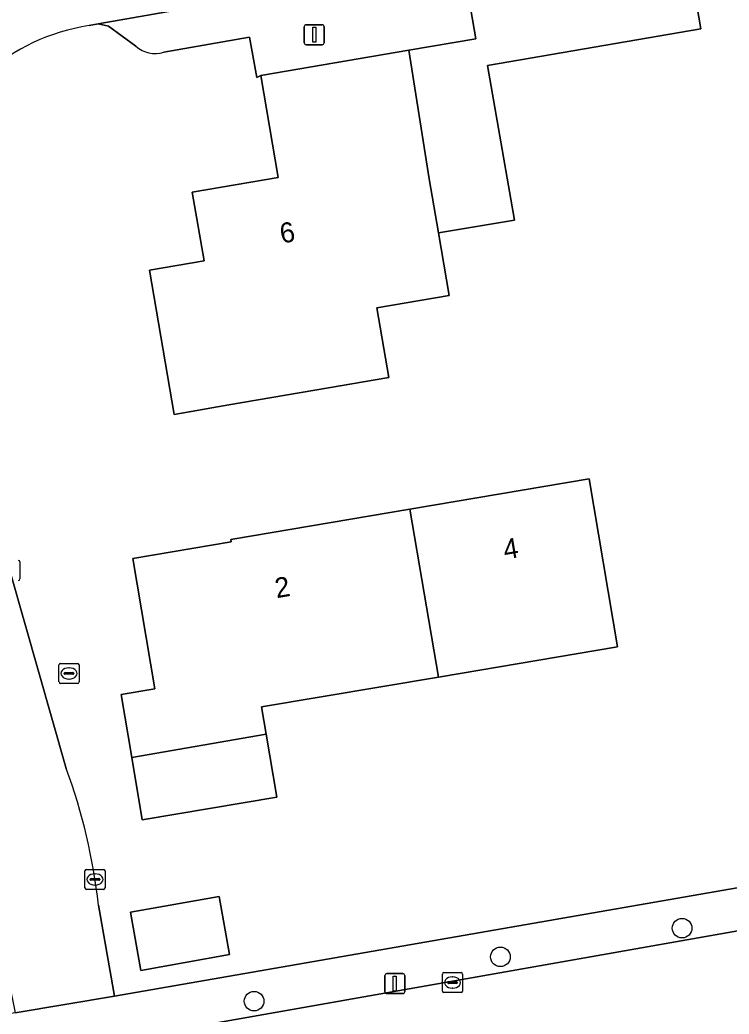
# Model space of a CAD drawing. Extents: x 162879 to 165540, y 384011 to 385181.
# Drawn here: x 163915.83 to 163951.26, y 384694.39 to 384744.06 of the extents above; entities that cross this region are included whole.
import ezdxf

# ---------------------------------------------------------------- set-up
doc = ezdxf.new("R2010")
doc.units = 0
for name, color, linetype in [('IMGEO_Boom', 7, 'Continuous'), ('IMGEO_Brandkraan', 7, 'Continuous'), ('IMGEO_Erf', 7, 'Continuous'), ('IMGEO_Kolk', 7, 'Continuous'), ('IMGEO_Lichtmast', 7, 'Continuous'), ('IMGEO_Pand', 7, 'Continuous'), ('IMGEO_Pand_nummerreeks', 7, 'Continuous'), ('IMGEO_Rijbaan_lokaal_gesloten', 7, 'Continuous'), ('IMGEO_Rijbaan_lokaal_open', 7, 'Continuous'), ('IMGEO_Voetpad_open', 7, 'Continuous')]:
    doc.layers.add(name, color=color, linetype=linetype)

msp = doc.modelspace()

# ---------------------------------------------------------------- linework, layer by layer
at = {"layer": 'IMGEO_Boom'}
for centre in [(163948.907, 384698.685), (163939.831, 384697.251), (163927.526, 384695.039)]:
    msp.add_circle(centre, 0.489, dxfattribs=at)
at = {"layer": 'IMGEO_Brandkraan'}
for p, q in [((163917.779, 384710.984), (163917.779, 384711.836)), ((163917.854, 384711.91), (163918.706, 384711.91)), ((163918.267, 384711.69), (163918.292, 384711.69)), ((163918.78, 384711.836), (163918.78, 384710.984)), ((163918.038, 384711.404), (163918.038, 384711.416)), ((163918.476, 384711.367), (163918.078, 384711.367)), ((163918.081, 384711.453), (163918.479, 384711.453)), ((163918.522, 384711.416), (163918.522, 384711.404)), ((163918.706, 384710.91), (163917.854, 384710.91)), ((163918.29, 384711.13), (163918.265, 384711.13))]:
    msp.add_line(p, q, dxfattribs=at)
for points in [[(163917.779, 384710.984), (163917.779, 384711.836)], [(163917.854, 384711.91), (163918.706, 384711.91)], [(163918.78, 384711.836), (163918.78, 384710.984)], [(163918.706, 384710.91), (163917.854, 384710.91)]]:
    msp.add_lwpolyline(points, dxfattribs=at)
for centre, radius, start, end in [((163917.856, 384711.834), 0.0765, 91.552, 178.448), ((163917.856, 384711.834), 0.0765, 91.552, 178.448), ((163918.704, 384711.834), 0.0765, 1.552, 88.448), ((163918.704, 384711.834), 0.0765, 1.552, 88.448), ((163918.078, 384711.413), 0.0403, 85.8775, 175.7526), ((163918.075, 384711.403), 0.0366, 178.938, 274.7102), ((163918.479, 384711.41), 0.043, 264.8664, 352.4533), ((163918.483, 384711.415), 0.0386, 1.7309, 96.639), ((163917.856, 384710.986), 0.0765, 181.552, 268.448), ((163917.856, 384710.986), 0.0765, 181.552, 268.448), ((163918.704, 384710.986), 0.0765, 271.552, 358.448), ((163918.704, 384710.986), 0.0765, 271.552, 358.448)]:
    msp.add_arc(centre, radius, start, end, dxfattribs=at)
for centre, major_axis, ratio, start_param, end_param in [((163918.266, 384711.41), (-0.387, 0.002), 0.722429, 4.712389, 7.853982), ((163918.291, 384711.41), (-0.39, 0.002), 0.717154, 1.570796, 4.712389)]:
    msp.add_ellipse(centre, major_axis=major_axis, ratio=ratio, start_param=start_param, end_param=end_param, dxfattribs=at)
at = {"layer": 'IMGEO_Erf'}
for points in [[(163937.56, 384749.211), (163937.505, 384749.529), (163940.189, 384750), (163948.492, 384751.457), (163948.743, 384750), (163949.338, 384746.539), (163949.839, 384743.614), (163939.177, 384741.782), (163940.532, 384734.062), (163936.733, 384733.425), (163937.27, 384730.292), (163933.652, 384729.673), (163934.25, 384726.189), (163931.235, 384725.677), (163926.26, 384724.822), (163923.54, 384724.355), (163922.304, 384731.551), (163925.023, 384732.018), (163924.434, 384735.447), (163928.734, 384736.186), (163927.86, 384741.275), (163927.667, 384741.185), (163927.296, 384743.202), (163923.011, 384742.448)], [(163921.62, 384742.749), (163920.259, 384743.743), (163919.73, 384743.856), (163919.284, 384743.776)], [(163911.164, 384731.1), (163918.145, 384706.657)], [(163919.751, 384699.84), (163920.553, 384695.282), (163986.591, 384706.78), (163985.478, 384712.034)]]:
    msp.add_lwpolyline(points, dxfattribs=at)
for points in [[(163935.31, 384719.622), (163944.256, 384721.137), (163945.677, 384712.747), (163936.731, 384711.232), (163927.89, 384709.735), (163928.121, 384708.37), (163928.653, 384705.229), (163921.938, 384704.092), (163921.41, 384707.215), (163920.877, 384710.363), (163922.564, 384710.649), (163921.464, 384717.146), (163926.385, 384717.979), (163926.364, 384718.107)], [(163921.348, 384699.484), (163925.775, 384700.271), (163926.293, 384697.363), (163921.866, 384696.576)]]:
    msp.add_lwpolyline(points, close=True, dxfattribs=at)
for centre, radius, start, end in [((163920.767, 384733.918), 9.969, 98.5525, 165.2572), ((163922.571, 384743.779), 1.402, 227.2919, 288.288), ((163890.721, 384696.598), 29.211, 6.3712, 20.1417)]:
    msp.add_arc(centre, radius, start, end, dxfattribs=at)
at = {"layer": 'IMGEO_Kolk'}
for p, q in [((163915.825, 384716.981), (163915.825, 384716.129)), ((163919.077, 384700.694), (163919.077, 384701.546)), ((163919.152, 384701.62), (163920.004, 384701.62)), ((163919.565, 384701.4), (163919.59, 384701.4)), ((163920.078, 384701.546), (163920.078, 384700.694)), ((163919.336, 384701.114), (163919.336, 384701.126)), ((163919.774, 384701.077), (163919.376, 384701.077)), ((163919.379, 384701.163), (163919.777, 384701.163)), ((163919.588, 384700.84), (163919.563, 384700.84)), ((163919.82, 384701.126), (163919.82, 384701.114)), ((163920.004, 384700.62), (163919.152, 384700.62)), ((163936.937, 384695.543), (163936.937, 384696.395)), ((163937.012, 384696.469), (163937.864, 384696.469)), ((163937.425, 384696.249), (163937.45, 384696.249)), ((163937.938, 384696.395), (163937.938, 384695.543)), ((163937.196, 384695.963), (163937.196, 384695.975)), ((163937.634, 384695.926), (163937.236, 384695.926)), ((163937.239, 384696.012), (163937.637, 384696.012)), ((163937.68, 384695.975), (163937.68, 384695.963)), ((163937.864, 384695.469), (163937.012, 384695.469)), ((163937.448, 384695.689), (163937.423, 384695.689))]:
    msp.add_line(p, q, dxfattribs=at)
for points in [[(163915.825, 384716.981), (163915.825, 384716.129)], [(163919.077, 384700.694), (163919.077, 384701.546)], [(163919.152, 384701.62), (163920.004, 384701.62)], [(163920.078, 384701.546), (163920.078, 384700.694)], [(163920.004, 384700.62), (163919.152, 384700.62)], [(163936.937, 384695.543), (163936.937, 384696.395)], [(163937.012, 384696.469), (163937.864, 384696.469)], [(163937.938, 384696.395), (163937.938, 384695.543)], [(163937.864, 384695.469), (163937.012, 384695.469)]]:
    msp.add_lwpolyline(points, dxfattribs=at)
for centre, radius, start, end in [((163915.749, 384716.979), 0.0765, 1.552, 88.448), ((163915.749, 384716.979), 0.0765, 1.552, 88.448), ((163915.749, 384716.131), 0.0765, 271.552, 358.448), ((163915.749, 384716.131), 0.0765, 271.552, 358.448), ((163919.154, 384701.544), 0.0765, 91.552, 178.448), ((163919.154, 384701.544), 0.0765, 91.552, 178.448), ((163920.002, 384701.544), 0.0765, 1.552, 88.448), ((163920.002, 384701.544), 0.0765, 1.552, 88.448), ((163919.376, 384701.123), 0.0403, 85.8775, 175.7526), ((163919.373, 384701.113), 0.0366, 178.938, 274.7102), ((163919.777, 384701.12), 0.043, 264.8664, 352.4533), ((163919.781, 384701.125), 0.0386, 1.7309, 96.639), ((163919.154, 384700.696), 0.0765, 181.552, 268.448), ((163919.154, 384700.696), 0.0765, 181.552, 268.448), ((163920.002, 384700.696), 0.0765, 271.552, 358.448), ((163920.002, 384700.696), 0.0765, 271.552, 358.448), ((163937.014, 384696.393), 0.0765, 91.552, 178.448), ((163937.014, 384696.393), 0.0765, 91.552, 178.448), ((163937.862, 384696.393), 0.0765, 1.552, 88.448), ((163937.862, 384696.393), 0.0765, 1.552, 88.448), ((163937.236, 384695.972), 0.0403, 85.8775, 175.7526), ((163937.233, 384695.962), 0.0366, 178.938, 274.7102), ((163937.637, 384695.969), 0.043, 264.8664, 352.4533), ((163937.641, 384695.974), 0.0386, 1.7309, 96.639), ((163937.014, 384695.545), 0.0765, 181.552, 268.448), ((163937.014, 384695.545), 0.0765, 181.552, 268.448), ((163937.862, 384695.545), 0.0765, 271.552, 358.448), ((163937.862, 384695.545), 0.0765, 271.552, 358.448)]:
    msp.add_arc(centre, radius, start, end, dxfattribs=at)
for centre, major_axis, ratio, start_param, end_param in [((163919.564, 384701.12), (-0.387, 0.002), 0.722429, 4.712389, 7.853982), ((163919.589, 384701.12), (-0.39, 0.002), 0.717154, 1.570796, 4.712389), ((163937.424, 384695.969), (-0.387, 0.002), 0.722429, 4.712389, 7.853982), ((163937.449, 384695.969), (-0.39, 0.002), 0.717154, 1.570796, 4.712389)]:
    msp.add_ellipse(centre, major_axis=major_axis, ratio=ratio, start_param=start_param, end_param=end_param, dxfattribs=at)
at = {"layer": 'IMGEO_Lichtmast'}
for p, q in [((163930.033, 384742.922), (163930.033, 384743.722)), ((163930.033, 384743.722), (163930.033, 384742.922)), ((163930.133, 384743.822), (163930.923, 384743.822)), ((163930.923, 384743.822), (163930.133, 384743.822)), ((163931.023, 384743.722), (163931.023, 384742.922)), ((163931.023, 384742.922), (163931.023, 384743.722)), ((163930.923, 384742.822), (163930.133, 384742.822)), ((163930.133, 384742.822), (163930.923, 384742.822)), ((163934.058, 384695.515), (163934.058, 384696.315)), ((163934.058, 384696.315), (163934.058, 384695.515)), ((163934.158, 384696.415), (163934.948, 384696.415)), ((163934.948, 384696.415), (163934.158, 384696.415)), ((163935.048, 384696.315), (163935.048, 384695.515)), ((163935.048, 384695.515), (163935.048, 384696.315)), ((163934.948, 384695.415), (163934.158, 384695.415)), ((163934.158, 384695.415), (163934.948, 384695.415))]:
    msp.add_line(p, q, dxfattribs=at)
for points in [[(163930.453, 384743.697), (163930.603, 384743.697), (163930.603, 384742.947), (163930.453, 384742.947), (163930.453, 384743.697)], [(163934.478, 384696.29), (163934.628, 384696.29), (163934.628, 384695.54), (163934.478, 384695.54), (163934.478, 384696.29)]]:
    msp.add_lwpolyline(points, dxfattribs=at)
for centre, start, end in [((163930.133, 384743.722), 90, 180), ((163930.133, 384743.722), 90, 180), ((163930.923, 384743.722), 0, 90), ((163930.923, 384743.722), 360, 90), ((163930.133, 384742.922), 180, 270), ((163930.133, 384742.922), 180, 270), ((163930.923, 384742.922), 270, 0), ((163930.923, 384742.922), 270, 0), ((163934.158, 384696.315), 90, 180), ((163934.158, 384696.315), 90, 180), ((163934.948, 384696.315), 0, 90), ((163934.948, 384696.315), 360, 90), ((163934.158, 384695.515), 180, 270), ((163934.158, 384695.515), 180, 270), ((163934.948, 384695.515), 270, 0), ((163934.948, 384695.515), 270, 0)]:
    msp.add_arc(centre, 0.1, start, end, dxfattribs=at)
at = {"layer": 'IMGEO_Pand'}
for points in [[(163936.27, 384736.127), (163936.733, 384733.425), (163940.532, 384734.062), (163939.177, 384741.782), (163949.839, 384743.614), (163949.338, 384746.539), (163948.743, 384750), (163948.492, 384751.457), (163940.189, 384750), (163937.505, 384749.529), (163937.56, 384749.211), (163938.606, 384743.121), (163935.25, 384742.544)], [(163936.733, 384733.425), (163936.27, 384736.127), (163935.25, 384742.544), (163927.86, 384741.275), (163928.734, 384736.186), (163924.434, 384735.447), (163925.023, 384732.018), (163922.304, 384731.551), (163923.54, 384724.355), (163926.26, 384724.822), (163931.235, 384725.677), (163934.25, 384726.189), (163933.652, 384729.673), (163937.27, 384730.292)], [(163935.31, 384719.622), (163936.731, 384711.232), (163945.677, 384712.747), (163944.256, 384721.137)], [(163921.41, 384707.215), (163928.121, 384708.37), (163927.89, 384709.735), (163936.731, 384711.232), (163935.31, 384719.622), (163926.364, 384718.107), (163926.385, 384717.979), (163921.464, 384717.146), (163922.564, 384710.649), (163920.877, 384710.363)], [(163921.41, 384707.215), (163921.938, 384704.092), (163928.653, 384705.229), (163928.121, 384708.37)], [(163921.348, 384699.484), (163921.866, 384696.576), (163926.293, 384697.363), (163925.775, 384700.271)]]:
    msp.add_lwpolyline(points, close=True, dxfattribs=at)
at = {"layer": 'IMGEO_Rijbaan_lokaal_gesloten'}
msp.add_lwpolyline([(164024.385, 384711.216), (164000, 384707.088), (163991.189, 384705.522), (163986.876, 384704.755), (163920.933, 384693.119), (163915.898, 384692.25), (163889.259, 384687.653), (163890.452, 384680.811), (163902.182, 384682.838), (163953.722, 384691.743), (163957.391, 384692.377), (163974.141, 384695.52), (163974.356, 384695.564), (163976.632, 384695.961), (163995.143, 384699.195), (163997.389, 384699.611), (164015.802, 384702.806)], dxfattribs=at)
at = {"layer": 'IMGEO_Rijbaan_lokaal_open'}
for points in [[(163919.284, 384743.776), (163919.73, 384743.856), (163927.644, 384745.267), (163930.393, 384745.609)], [(163918.145, 384706.657), (163911.164, 384731.1)], [(163906.373, 384729.786), (163908.767, 384721.4), (163914.109, 384702.441), (163914.34, 384700.546), (163915.582, 384694.452), (163920.553, 384695.282), (163919.751, 384699.84)]]:
    msp.add_lwpolyline(points, dxfattribs=at)
for centre, radius, start, end in [((163920.767, 384733.918), 9.969, 98.5525, 165.2572), ((163890.721, 384696.598), 29.211, 6.3712, 20.1417)]:
    msp.add_arc(centre, radius, start, end, dxfattribs=at)
at = {"layer": 'IMGEO_Voetpad_open'}
for points in [[(163936.204, 384750), (163935.448, 384754.164), (163935.149, 384756.228), (163934.512, 384756.128), (163930.976, 384755.577), (163931.473, 384752.761), (163930.464, 384750.816), (163929.624, 384750.664), (163929.752, 384750), (163930.393, 384745.609), (163927.644, 384745.267), (163919.73, 384743.856), (163920.259, 384743.743), (163921.62, 384742.749)], [(163923.011, 384742.448), (163927.296, 384743.202), (163927.667, 384741.185), (163927.86, 384741.275), (163935.25, 384742.544), (163938.606, 384743.121), (163937.56, 384749.211)], [(164024.385, 384711.216), (164048.762, 384715.624), (164048.199, 384718.811), (164048.126, 384718.798), (164048.177, 384718.648), (164024.638, 384714.407), (164024.805, 384713.649), (164000, 384709.209), (163991.5, 384707.688), (163986.591, 384706.78), (163920.553, 384695.282), (163915.582, 384694.452), (163886.647, 384689.276)], [(163888.646, 384687.547), (163889.259, 384687.653), (163915.898, 384692.25), (163915.808, 384692.729), (163920.843, 384693.601), (163920.933, 384693.119), (163986.876, 384704.755), (163986.786, 384705.225), (163991.099, 384705.993), (163991.189, 384705.522), (164000, 384707.088), (164024.385, 384711.216)]]:
    msp.add_lwpolyline(points, dxfattribs=at)
msp.add_arc((163922.571, 384743.779), 1.402, 227.2919, 288.288, dxfattribs=at)

# ---------------------------------------------------------------- texts
at = {"layer": 'IMGEO_Pand_nummerreeks'}
for s, rotation, p in [('6', 9.7517, (163928.9, 384732.888)), ('4', 9.6243, (163940.06, 384717.098)), ('2', 9.6038, (163928.65, 384715.166))]:
    msp.add_text(s, height=1, rotation=rotation, dxfattribs=at).set_placement(p)

doc.saveas('drawing.dxf')
